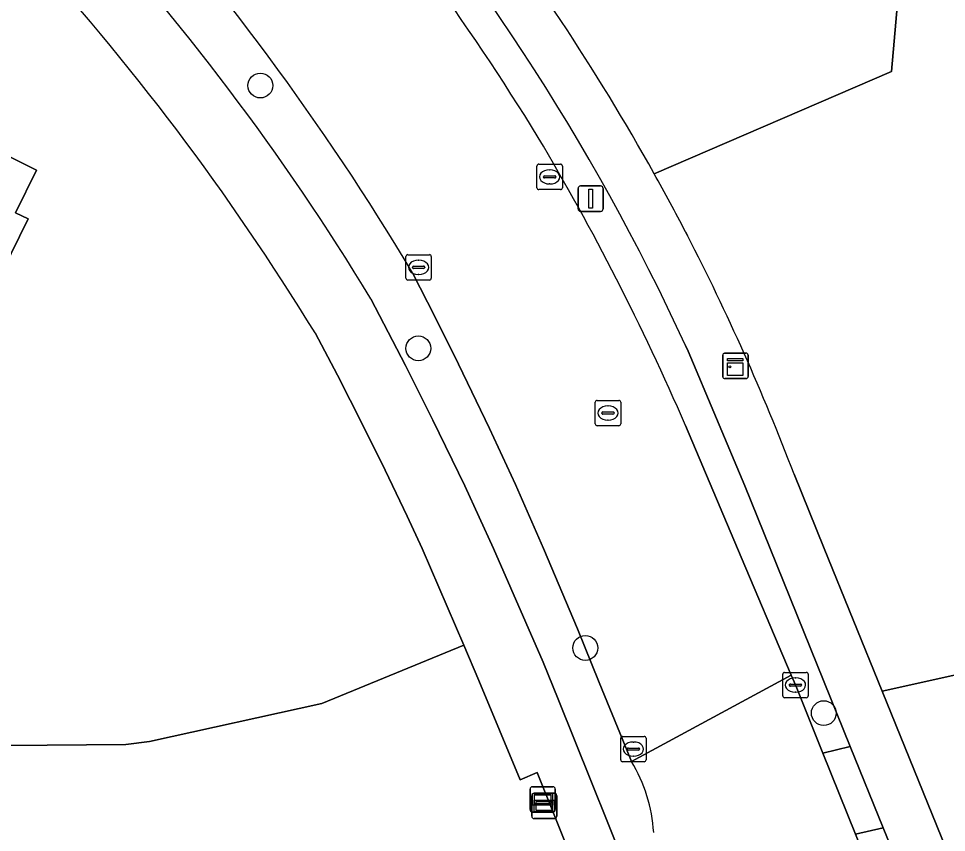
# Model space of a CAD drawing. Extents: x 157320 to 158835, y 386650 to 388491.
# Drawn here: x 158473.74 to 158510.27, y 387238.82 to 387270.87 of the extents above; entities that cross this region are included whole.
import ezdxf

# ---------------------------------------------------------------- set-up
doc = ezdxf.new("R2010")
doc.units = 0
for name, color, linetype in [('IMGEO_Berm_groen', 7, 'Continuous'), ('IMGEO_Boom', 7, 'Continuous'), ('IMGEO_Erf', 7, 'Continuous'), ('IMGEO_Groenvoorziening', 7, 'Continuous'), ('IMGEO_Hek', 7, 'Continuous'), ('IMGEO_Kast', 7, 'Continuous'), ('IMGEO_Kolk', 7, 'Continuous'), ('IMGEO_Lichtmast', 7, 'Continuous'), ('IMGEO_Loofbos', 7, 'Continuous'), ('IMGEO_Pand', 7, 'Continuous'), ('IMGEO_Rijbaan_lokaal_gesloten', 7, 'Continuous'), ('IMGEO_Rioolput', 7, 'Continuous'), ('IMGEO_Verklikker', 7, 'Continuous'), ('IMGEO_Voetpad_open', 7, 'Continuous')]:
    doc.layers.add(name, color=color, linetype=linetype)

msp = doc.modelspace()

# ---------------------------------------------------------------- linework, layer by layer
at = {"layer": 'IMGEO_Berm_groen'}
for points in [[(158494.411, 387250), (158493.3, 387252.514), (158492.281, 387254.726), (158491.065, 387257.261), (158490.148, 387259.106), (158489.254, 387260.85)], [(158487.606, 387259.836), (158488.978, 387257.204), (158490.056, 387255.054), (158491.308, 387252.459), (158492.444, 387250), (158494.4, 387245.517), (158494.986, 387244.064), (158498.258, 387235.93)], [(158497.876, 387241.608), (158497.53, 387242.454), (158496.604, 387244.722), (158495.744, 387246.828), (158494.411, 387250)], [(158512.212, 387228.096), (158507.78, 387238.995), (158506.696, 387238.747), (158511.675, 387226.394)]]:
    msp.add_lwpolyline(points, dxfattribs=at)
for centre, radius, start, end in [((158401.414, 387208.462), 102.276, 30.81213, 42.30553), ((158404.466, 387209.474), 97.204, 31.2055, 42.95025), ((158492.468, 387238.389), 6.293, 3.8792, 30.7611)]:
    msp.add_arc(centre, radius, start, end, dxfattribs=at)
at = {"layer": 'IMGEO_Boom'}
for centre in [(158483.261, 387268.231), (158489.481, 387257.88), (158496.053, 387246.082), (158505.444, 387243.513)]:
    msp.add_circle(centre, 0.489, dxfattribs=at)
at = {"layer": 'IMGEO_Erf'}
for points in [[(158498.767, 387264.756), (158508.114, 387268.788), (158514.653, 387343.352)], [(158365.821, 387321.683), (158358.144, 387310.21), (158339.843, 387283.161), (158347.312, 387280.312), (158428.581, 387250), (158436.318, 387247.114), (158437.898, 387246.643), (158450.315, 387243.729), (158462.969, 387242.129), (158470.128, 387242.203), (158473.313, 387242.236), (158477.966, 387242.284), (158478.902, 387242.403), (158485.674, 387243.897), (158491.27, 387246.187), (158489.625, 387250), (158489.039, 387251.273), (158488.178, 387253.08), (158487.3, 387254.861), (158486.295, 387256.827), (158485.414, 387258.489)], [(158471.98, 387266.126), (158474.446, 387264.902), (158473.621, 387263.222), (158474.115, 387262.98), (158472.431, 387259.55)], [(158523.3, 387247.83), (158507.735, 387244.384), (158514.195, 387228.465)]]:
    msp.add_lwpolyline(points, dxfattribs=at)
for centre, radius, start, end in [((158420.252, 387221.031), 89.869, 29.11324, 38.12281), ((158399.561, 387205.835), 100.713, 31.5209, 42.53083)]:
    msp.add_arc(centre, radius, start, end, dxfattribs=at)
at = {"layer": 'IMGEO_Groenvoorziening'}
for points in [[(158500, 387254.84), (158502.05, 387250), (158504.161, 387245.015), (158504.326, 387244.626), (158505.411, 387241.935), (158506.487, 387242.2), (158505.187, 387245.411), (158503.33, 387250), (158502.332, 387252.467), (158500.107, 387257.765), (158500, 387257.996)], [(158497.018, 387234.054), (158494.156, 387241.175), (158493.487, 387240.892), (158491.867, 387244.804), (158491.27, 387246.187), (158485.674, 387243.897), (158478.902, 387242.403), (158477.966, 387242.284), (158473.313, 387242.236), (158465.241, 387223.343), (158463.924, 387221.129), (158463.887, 387220.83), (158470.362, 387219.599)]]:
    msp.add_lwpolyline(points, dxfattribs=at)
for centre, radius, start, end in [((158418.29, 387220.271), 89.998, 24.7827, 41.59493), ((158407.464, 387212.973), 101.758, 31.53065, 40.60987), ((158409.506, 387215.737), 98.58, 23.36946, 30.78199)]:
    msp.add_arc(centre, radius, start, end, dxfattribs=at)
at = {"layer": 'IMGEO_Hek'}
for points in [[(158491.27, 387246.187), (158485.674, 387243.897), (158478.902, 387242.403), (158477.966, 387242.284)], [(158477.966, 387242.284), (158473.313, 387242.236)]]:
    msp.add_lwpolyline(points, dxfattribs=at)
at = {"layer": 'IMGEO_Kast'}
for p, q in [((158501.463, 387256.764), (158501.463, 387257.605)), ((158501.463, 387257.605), (158501.463, 387256.764)), ((158501.538, 387257.689), (158502.379, 387257.689)), ((158502.379, 387257.689), (158501.538, 387257.689)), ((158502.463, 387257.614), (158502.463, 387256.773)), ((158502.463, 387256.773), (158502.463, 387257.614)), ((158502.388, 387256.689), (158501.547, 387256.689)), ((158501.547, 387256.689), (158502.388, 387256.689))]:
    msp.add_line(p, q, dxfattribs=at)
for points in [[(158501.658, 387257.479), (158502.258, 387257.479), (158502.258, 387257.394), (158501.658, 387257.394), (158501.658, 387257.479)], [(158501.658, 387257.304), (158502.258, 387257.304), (158502.258, 387256.815), (158501.658, 387256.815), (158501.658, 387257.304)]]:
    msp.add_lwpolyline(points, dxfattribs=at)
msp.add_circle((158501.742, 387257.153), 0.0377, dxfattribs=at)
for centre, start, end in [((158501.541, 387257.611), 92.4484, 184.2845), ((158501.541, 387257.611), 92.4484, 184.2845), ((158502.385, 387257.611), 2.4484, 94.2845), ((158502.385, 387257.611), 2.4484, 94.2845), ((158501.541, 387256.767), 182.4484, 274.2845), ((158501.541, 387256.767), 182.4484, 274.2845), ((158502.385, 387256.767), 272.4484, 4.2845), ((158502.385, 387256.767), 272.4484, 4.2845)]:
    msp.add_arc(centre, 0.0779, start, end, dxfattribs=at)
at = {"layer": 'IMGEO_Kolk'}
for p, q in [((158494.225, 387265.133), (158495.077, 387265.133)), ((158494.15, 387264.207), (158494.15, 387265.059)), ((158494.638, 387264.913), (158494.663, 387264.913)), ((158495.151, 387265.059), (158495.151, 387264.207)), ((158494.409, 387264.627), (158494.409, 387264.639)), ((158494.847, 387264.59), (158494.449, 387264.59)), ((158494.452, 387264.676), (158494.85, 387264.676)), ((158494.893, 387264.639), (158494.893, 387264.627)), ((158495.077, 387264.133), (158494.225, 387264.133)), ((158494.661, 387264.353), (158494.636, 387264.353)), ((158488.989, 387260.643), (158488.989, 387261.495)), ((158489.064, 387261.569), (158489.916, 387261.569)), ((158489.99, 387261.495), (158489.99, 387260.643)), ((158489.477, 387261.349), (158489.502, 387261.349)), ((158489.248, 387261.063), (158489.248, 387261.075)), ((158489.686, 387261.026), (158489.288, 387261.026)), ((158489.291, 387261.112), (158489.689, 387261.112)), ((158489.5, 387260.789), (158489.475, 387260.789)), ((158489.732, 387261.075), (158489.732, 387261.063)), ((158489.916, 387260.569), (158489.064, 387260.569)), ((158503.827, 387244.192), (158503.827, 387245.044)), ((158503.902, 387245.118), (158504.754, 387245.118)), ((158504.828, 387245.044), (158504.828, 387244.192)), ((158504.315, 387244.898), (158504.34, 387244.898)), ((158504.086, 387244.612), (158504.086, 387244.624)), ((158504.524, 387244.575), (158504.126, 387244.575)), ((158504.129, 387244.661), (158504.527, 387244.661)), ((158504.338, 387244.338), (158504.313, 387244.338)), ((158504.57, 387244.624), (158504.57, 387244.612)), ((158504.754, 387244.118), (158503.902, 387244.118)), ((158497.446, 387241.671), (158497.446, 387242.523)), ((158497.521, 387242.597), (158498.373, 387242.597)), ((158498.447, 387242.523), (158498.447, 387241.671)), ((158497.748, 387242.14), (158498.146, 387242.14)), ((158497.934, 387242.377), (158497.959, 387242.377)), ((158497.705, 387242.091), (158497.705, 387242.103)), ((158498.143, 387242.054), (158497.745, 387242.054)), ((158497.957, 387241.817), (158497.932, 387241.817)), ((158498.189, 387242.103), (158498.189, 387242.091)), ((158498.373, 387241.597), (158497.521, 387241.597))]:
    msp.add_line(p, q, dxfattribs=at)
for points in [[(158494.225, 387265.133), (158495.077, 387265.133)], [(158494.15, 387264.207), (158494.15, 387265.059)], [(158495.151, 387265.059), (158495.151, 387264.207)], [(158495.077, 387264.133), (158494.225, 387264.133)], [(158488.989, 387260.643), (158488.989, 387261.495)], [(158489.064, 387261.569), (158489.916, 387261.569)], [(158489.99, 387261.495), (158489.99, 387260.643)], [(158489.916, 387260.569), (158489.064, 387260.569)], [(158503.827, 387244.192), (158503.827, 387245.044)], [(158503.902, 387245.118), (158504.754, 387245.118)], [(158504.828, 387245.044), (158504.828, 387244.192)], [(158504.754, 387244.118), (158503.902, 387244.118)], [(158497.446, 387241.671), (158497.446, 387242.523)], [(158497.521, 387242.597), (158498.373, 387242.597)], [(158498.447, 387242.523), (158498.447, 387241.671)], [(158498.373, 387241.597), (158497.521, 387241.597)]]:
    msp.add_lwpolyline(points, dxfattribs=at)
for centre, radius, start, end in [((158494.227, 387265.057), 0.0765, 91.552, 178.448), ((158494.227, 387265.057), 0.0765, 91.552, 178.448), ((158495.075, 387265.057), 0.0765, 1.552, 88.448), ((158495.075, 387265.057), 0.0765, 1.552, 88.448), ((158494.449, 387264.636), 0.0403, 85.8775, 175.7526), ((158494.446, 387264.626), 0.0366, 178.938, 274.7102), ((158494.85, 387264.633), 0.043, 264.8664, 352.4533), ((158494.854, 387264.638), 0.0386, 1.7309, 96.639), ((158494.227, 387264.209), 0.0765, 181.552, 268.448), ((158494.227, 387264.209), 0.0765, 181.552, 268.448), ((158495.075, 387264.209), 0.0765, 271.552, 358.448), ((158495.075, 387264.209), 0.0765, 271.552, 358.448), ((158489.066, 387261.493), 0.0765, 91.552, 178.448), ((158489.066, 387261.493), 0.0765, 91.552, 178.448), ((158489.914, 387261.493), 0.0765, 1.552, 88.448), ((158489.914, 387261.493), 0.0765, 1.552, 88.448), ((158489.288, 387261.072), 0.0403, 85.8775, 175.7526), ((158489.285, 387261.062), 0.0366, 178.938, 274.7102), ((158489.689, 387261.069), 0.043, 264.8664, 352.4533), ((158489.693, 387261.074), 0.0386, 1.7309, 96.639), ((158489.066, 387260.645), 0.0765, 181.552, 268.448), ((158489.066, 387260.645), 0.0765, 181.552, 268.448), ((158489.914, 387260.645), 0.0765, 271.552, 358.448), ((158489.914, 387260.645), 0.0765, 271.552, 358.448), ((158503.904, 387245.042), 0.0765, 91.552, 178.448), ((158503.904, 387245.042), 0.0765, 91.552, 178.448), ((158504.752, 387245.042), 0.0765, 1.552, 88.448), ((158504.752, 387245.042), 0.0765, 1.552, 88.448), ((158504.126, 387244.621), 0.0403, 85.8775, 175.7526), ((158504.123, 387244.611), 0.0366, 178.938, 274.7102), ((158504.527, 387244.618), 0.043, 264.8664, 352.4533), ((158504.531, 387244.623), 0.0386, 1.7309, 96.639), ((158503.904, 387244.194), 0.0765, 181.552, 268.448), ((158503.904, 387244.194), 0.0765, 181.552, 268.448), ((158504.752, 387244.194), 0.0765, 271.552, 358.448), ((158504.752, 387244.194), 0.0765, 271.552, 358.448), ((158497.523, 387242.521), 0.0765, 91.552, 178.448), ((158497.523, 387242.521), 0.0765, 91.552, 178.448), ((158498.371, 387242.521), 0.0765, 1.552, 88.448), ((158498.371, 387242.521), 0.0765, 1.552, 88.448), ((158497.745, 387242.1), 0.0403, 85.8775, 175.7526), ((158498.15, 387242.102), 0.0386, 1.7309, 96.639), ((158497.742, 387242.09), 0.0366, 178.938, 274.7102), ((158498.146, 387242.097), 0.043, 264.8664, 352.4533), ((158497.523, 387241.673), 0.0765, 181.552, 268.448), ((158497.523, 387241.673), 0.0765, 181.552, 268.448), ((158498.371, 387241.673), 0.0765, 271.552, 358.448), ((158498.371, 387241.673), 0.0765, 271.552, 358.448)]:
    msp.add_arc(centre, radius, start, end, dxfattribs=at)
for centre, major_axis, ratio, start_param, end_param in [((158494.637, 387264.633), (-0.387, 0.002), 0.722429, 4.712389, 7.853982), ((158494.662, 387264.633), (-0.39, 0.002), 0.717154, 1.570796, 4.712389), ((158489.476, 387261.069), (-0.387, 0.002), 0.722429, 4.712389, 7.853982), ((158489.501, 387261.069), (-0.39, 0.002), 0.717154, 1.570796, 4.712389), ((158504.314, 387244.618), (-0.387, 0.002), 0.722429, 4.712389, 7.853982), ((158504.339, 387244.618), (-0.39, 0.002), 0.717154, 1.570796, 4.712389), ((158497.933, 387242.097), (-0.387, 0.002), 0.722429, 4.712389, 7.853982), ((158497.958, 387242.097), (-0.39, 0.002), 0.717154, 1.570796, 4.712389)]:
    msp.add_ellipse(centre, major_axis=major_axis, ratio=ratio, start_param=start_param, end_param=end_param, dxfattribs=at)
at = {"layer": 'IMGEO_Lichtmast'}
for p, q in [((158495.767, 387263.375), (158495.767, 387264.175)), ((158495.767, 387264.175), (158495.767, 387263.375)), ((158495.867, 387264.275), (158496.657, 387264.275)), ((158496.657, 387264.275), (158495.867, 387264.275)), ((158496.757, 387264.175), (158496.757, 387263.375)), ((158496.757, 387263.375), (158496.757, 387264.175)), ((158496.657, 387263.275), (158495.867, 387263.275)), ((158495.867, 387263.275), (158496.657, 387263.275))]:
    msp.add_line(p, q, dxfattribs=at)
msp.add_lwpolyline([(158496.187, 387264.15), (158496.337, 387264.15), (158496.337, 387263.4), (158496.187, 387263.4), (158496.187, 387264.15)], dxfattribs=at)
for centre, start, end in [((158495.867, 387264.175), 90, 180), ((158495.867, 387264.175), 90, 180), ((158496.657, 387264.175), 0, 90), ((158496.657, 387264.175), 360, 90), ((158495.867, 387263.375), 180, 270), ((158495.867, 387263.375), 180, 270), ((158496.657, 387263.375), 270, 0), ((158496.657, 387263.375), 270, 0)]:
    msp.add_arc(centre, 0.1, start, end, dxfattribs=at)
at = {"layer": 'IMGEO_Loofbos'}
for points in [[(158604.915, 387281.002), (158615.618, 387287.591), (158614.308, 387289.72), (158611.984, 387290.709), (158509.825, 387353.977), (158507.763, 387352.568), (158514.653, 387343.352), (158508.114, 387268.788), (158498.767, 387264.756)], [(158504.271, 387252.921), (158505.456, 387250), (158507.735, 387244.384), (158523.3, 387247.83), (158528.186, 387248.892), (158532.96, 387249.93), (158590.658, 387262.626), (158604.915, 387281.002)], [(158500, 387262.464), (158500.072, 387262.326)]]:
    msp.add_lwpolyline(points, dxfattribs=at)
for centre, radius, start, end in [((158419.9, 387220.851), 90.265, 27.45236, 29.10442), ((158419.907, 387220.895), 90.238, 20.78742, 27.33072)]:
    msp.add_arc(centre, radius, start, end, dxfattribs=at)
at = {"layer": 'IMGEO_Pand'}
msp.add_lwpolyline([(158472.431, 387259.55), (158474.115, 387262.98), (158473.621, 387263.222), (158474.446, 387264.902), (158471.98, 387266.126)], dxfattribs=at)
at = {"layer": 'IMGEO_Rijbaan_lokaal_gesloten'}
for points in [[(158489.254, 387260.85), (158490.148, 387259.106), (158491.065, 387257.261), (158492.281, 387254.726), (158493.3, 387252.514), (158494.411, 387250), (158495.744, 387246.828), (158496.604, 387244.722), (158497.53, 387242.454), (158497.876, 387241.608), (158504.161, 387245.015), (158502.05, 387250), (158500, 387254.84)], [(158511.675, 387226.394), (158506.696, 387238.747), (158505.411, 387241.935), (158504.326, 387244.626), (158504.161, 387245.015), (158497.876, 387241.608)]]:
    msp.add_lwpolyline(points, dxfattribs=at)
for centre, radius, start, end in [((158407.464, 387212.973), 101.758, 31.53065, 40.60987), ((158401.414, 387208.462), 102.276, 30.81213, 42.30553), ((158409.506, 387215.737), 98.58, 23.36946, 30.78199), ((158492.468, 387238.389), 6.293, 3.8792, 30.7611)]:
    msp.add_arc(centre, radius, start, end, dxfattribs=at)
at = {"layer": 'IMGEO_Rioolput'}
for p, q in [((158496.446, 387254.905), (158496.446, 387255.757)), ((158496.521, 387255.831), (158497.373, 387255.831)), ((158497.447, 387255.757), (158497.447, 387254.905)), ((158496.705, 387255.325), (158496.705, 387255.337)), ((158497.143, 387255.288), (158496.745, 387255.288)), ((158496.748, 387255.374), (158497.146, 387255.374)), ((158496.934, 387255.611), (158496.959, 387255.611)), ((158497.189, 387255.337), (158497.189, 387255.325)), ((158496.957, 387255.051), (158496.932, 387255.051)), ((158497.373, 387254.831), (158496.521, 387254.831))]:
    msp.add_line(p, q, dxfattribs=at)
for points in [[(158496.446, 387254.905), (158496.446, 387255.757)], [(158496.521, 387255.831), (158497.373, 387255.831)], [(158497.447, 387255.757), (158497.447, 387254.905)], [(158497.373, 387254.831), (158496.521, 387254.831)]]:
    msp.add_lwpolyline(points, dxfattribs=at)
for centre, radius, start, end in [((158496.523, 387255.755), 0.0765, 91.552, 178.448), ((158496.523, 387255.755), 0.0765, 91.552, 178.448), ((158497.371, 387255.755), 0.0765, 1.552, 88.448), ((158497.371, 387255.755), 0.0765, 1.552, 88.448), ((158496.745, 387255.334), 0.0403, 85.8775, 175.7526), ((158496.742, 387255.324), 0.0366, 178.938, 274.7102), ((158497.146, 387255.331), 0.043, 264.8664, 352.4533), ((158497.15, 387255.336), 0.0386, 1.7309, 96.639), ((158496.523, 387254.907), 0.0765, 181.552, 268.448), ((158496.523, 387254.907), 0.0765, 181.552, 268.448), ((158497.371, 387254.907), 0.0765, 271.552, 358.448), ((158497.371, 387254.907), 0.0765, 271.552, 358.448)]:
    msp.add_arc(centre, radius, start, end, dxfattribs=at)
for centre, major_axis, ratio, start_param, end_param in [((158496.933, 387255.331), (-0.387, 0.002), 0.722429, 4.712389, 7.853982), ((158496.958, 387255.331), (-0.39, 0.002), 0.717154, 1.570796, 4.712389)]:
    msp.add_ellipse(centre, major_axis=major_axis, ratio=ratio, start_param=start_param, end_param=end_param, dxfattribs=at)
at = {"layer": 'IMGEO_Verklikker'}
for p, q in [((158493.879, 387239.716), (158493.879, 387240.516)), ((158493.879, 387240.516), (158493.879, 387239.716)), ((158493.979, 387240.616), (158494.769, 387240.616)), ((158494.769, 387240.616), (158493.979, 387240.616)), ((158494.042, 387240.36), (158494.832, 387240.36)), ((158494.832, 387240.36), (158494.042, 387240.36)), ((158494.869, 387240.516), (158494.869, 387239.716)), ((158494.869, 387239.716), (158494.869, 387240.516)), ((158493.942, 387239.46), (158493.942, 387240.26)), ((158493.942, 387240.26), (158493.942, 387239.46)), ((158494.932, 387240.26), (158494.932, 387239.46)), ((158494.932, 387239.46), (158494.932, 387240.26)), ((158494.769, 387239.616), (158493.979, 387239.616)), ((158493.979, 387239.616), (158494.769, 387239.616)), ((158494.832, 387239.36), (158494.042, 387239.36)), ((158494.042, 387239.36), (158494.832, 387239.36))]:
    msp.add_line(p, q, dxfattribs=at)
for points in [[(158493.98, 387240.348), (158494.768, 387240.348), (158494.768, 387239.884), (158493.98, 387239.884), (158493.98, 387240.348)], [(158494.043, 387240.092), (158494.831, 387240.092), (158494.831, 387239.628), (158494.043, 387239.628), (158494.043, 387240.092)], [(158494.045, 387240.283), (158494.045, 387239.949), (158494.703, 387239.949), (158494.703, 387240.283), (158494.045, 387240.283)], [(158494.108, 387240.027), (158494.108, 387239.693), (158494.766, 387239.693), (158494.766, 387240.027), (158494.108, 387240.027)]]:
    msp.add_lwpolyline(points, dxfattribs=at)
for centre, start, end in [((158493.979, 387240.516), 90, 180), ((158493.979, 387240.516), 90, 180), ((158494.042, 387240.26), 90, 180), ((158494.042, 387240.26), 90, 180), ((158494.769, 387240.516), 0, 90), ((158494.769, 387240.516), 360, 90), ((158494.832, 387240.26), 0, 90), ((158494.832, 387240.26), 360, 90), ((158493.979, 387239.716), 180, 270), ((158493.979, 387239.716), 180, 270), ((158494.769, 387239.716), 270, 0), ((158494.769, 387239.716), 270, 0), ((158494.042, 387239.46), 180, 270), ((158494.042, 387239.46), 180, 270), ((158494.832, 387239.46), 270, 0), ((158494.832, 387239.46), 270, 0)]:
    msp.add_arc(centre, 0.1, start, end, dxfattribs=at)
at = {"layer": 'IMGEO_Voetpad_open'}
for points in [[(158500.072, 387262.326), (158500, 387262.464)], [(158498.258, 387235.93), (158494.986, 387244.064), (158494.4, 387245.517), (158492.444, 387250), (158491.308, 387252.459), (158490.056, 387255.054), (158488.978, 387257.204), (158487.606, 387259.836)], [(158485.414, 387258.489), (158486.295, 387256.827), (158487.3, 387254.861), (158488.178, 387253.08), (158489.039, 387251.273), (158489.625, 387250), (158491.27, 387246.187), (158491.867, 387244.804), (158493.487, 387240.892), (158494.156, 387241.175), (158497.018, 387234.054)], [(158500, 387257.996), (158500.107, 387257.765), (158502.332, 387252.467), (158503.33, 387250), (158505.187, 387245.411), (158506.487, 387242.2), (158507.78, 387238.995), (158512.212, 387228.096)], [(158505.456, 387250), (158504.271, 387252.921)], [(158514.195, 387228.465), (158507.735, 387244.384), (158505.456, 387250)]]:
    msp.add_lwpolyline(points, dxfattribs=at)
msp.add_lwpolyline([(158507.78, 387238.995), (158506.487, 387242.2), (158505.411, 387241.935), (158506.696, 387238.747)], close=True, dxfattribs=at)
for centre, radius, start, end in [((158418.29, 387220.271), 89.998, 24.7827, 41.59493), ((158420.252, 387221.031), 89.869, 29.11324, 38.12281), ((158404.466, 387209.474), 97.204, 31.2055, 42.95025), ((158399.561, 387205.835), 100.713, 31.5209, 42.53083), ((158419.9, 387220.851), 90.265, 27.45236, 29.10442), ((158419.907, 387220.895), 90.238, 20.78742, 27.33072)]:
    msp.add_arc(centre, radius, start, end, dxfattribs=at)

doc.saveas('drawing.dxf')
